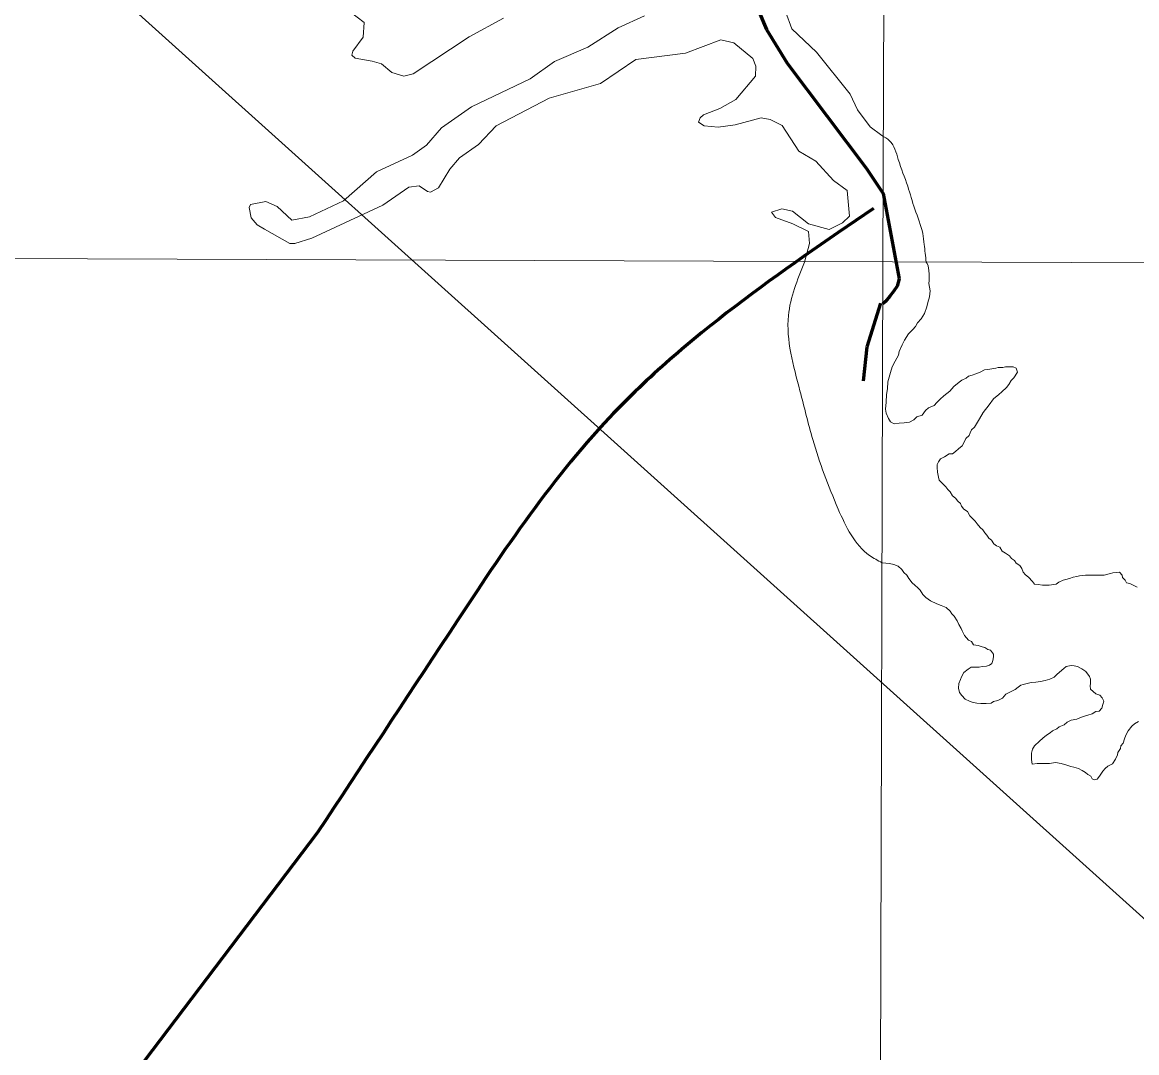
# Model space of a CAD drawing. Extents: x 553962 to 842807, y 8883888 to 9032388.
# Drawn here: x 800180 to 801068, y 9015657 to 9016478 of the extents above; entities that cross this region are included whole.
import ezdxf

# ---------------------------------------------------------------- set-up
doc = ezdxf.new("R2010")
doc.units = 0
doc.header["$LTSCALE"] = 150
doc.linetypes.add('LONG_DASH_SHORT_DASH', pattern=[9.9, 6, -1.2, 1.5, -1.2])
doc.layers.add('60', color=7, linetype='Continuous', lineweight=53)

msp = doc.modelspace()

# ---------------------------------------------------------------- linework, layer by layer
at = {"layer": '60', "lineweight": 13}
msp.add_line((796421, 9016303.4), (833189.7, 9016171), dxfattribs=at)
for points in [[(800889, 9024505.2), (800865.9, 9016287.4), (800844.2, 9008945.5)], [(804061.8, 9014740.5), (803186.9, 9014617.9), (802010, 9015595.2), (801134, 9015710.1), (799752.9, 9016951.9), (799131.7, 9016899.4), (798606.8, 9017214.5), (798116.9, 9016768.1), (797976.9, 9016925.6), (797770.7, 9016891.6), (798024.7, 9017291.1), (798157, 9018305.4), (798965.3, 9018723.6), (799501.2, 9019775.1), (800976.7, 9020255.6), (802624.4, 9022205.3), (802707.9, 9023068.8)], [(800440.9, 9016486.6), (800452.2, 9016478.1), (800451.5, 9016466.3), (800443.1, 9016455.3), (800442.3, 9016451.9), (800445, 9016449.7), (800458.5, 9016447.2), (800465.9, 9016445), (800474.3, 9016438.3), (800483.7, 9016435.2), (800491.3, 9016437.1), (800535.8, 9016466.7), (800563.3, 9016481.4)], [(800865, 9016387.9), (800855.6, 9016395), (800845.6, 9016408.5), (800839.7, 9016420.9), (800812.8, 9016454.4), (800793.2, 9016473), (800788.2, 9016486.7)], [(800865, 9016387.9), (800855.6, 9016395), (800845.6, 9016408.5), (800839.7, 9016420.9), (800812.8, 9016454.4), (800793.2, 9016473), (800788.2, 9016486.7)], [(800675.7, 9016483.3), (800654.8, 9016473.7), (800630.6, 9016458.5), (800603.9, 9016447), (800584.6, 9016433.3), (800537.7, 9016410.9), (800513.8, 9016394.2), (800501.8, 9016380.2), (800490.7, 9016372.4), (800462, 9016359.1), (800435.8, 9016336), (800408.5, 9016323.2), (800394.6, 9016320.4), (800382.7, 9016331.4), (800373.7, 9016335.3), (800361.5, 9016333), (800360.5, 9016330.5)], [(800360.5, 9016330.5), (800362.1, 9016322.3), (800367, 9016316.7), (800372.8, 9016313.4), (800393, 9016301.9), (800396.9, 9016301.9), (800410.5, 9016306.2), (800467.1, 9016332.6), (800487.9, 9016346.7), (800496.1, 9016347.8), (800502.8, 9016343.3), (800505.2, 9016342.8), (800511.4, 9016346.4), (800520.4, 9016361.1), (800528.2, 9016370.2), (800543.4, 9016380.8), (800557.4, 9016395.6), (800599.8, 9016417.7), (800640.6, 9016429.5), (800668.8, 9016448.5), (800708.5, 9016453.7), (800736.5, 9016464.3), (800747.1, 9016461.9), (800762.1, 9016449.3), (800764.4, 9016443.3), (800764.2, 9016435.4), (800748.6, 9016416.6), (800735.9, 9016409.5), (800722.9, 9016404.6), (800720, 9016402), (800718.8, 9016398.6), (800723.2, 9016395.6), (800734.5, 9016394.7), (800747.9, 9016396.4), (800768.7, 9016402), (800776, 9016400.7)], [(800776, 9016400.7), (800785.6, 9016395.9), (800798.7, 9016375.6), (800812.3, 9016367.5), (800826.5, 9016352.2), (800837.4, 9016344.1), (800839.3, 9016323.6), (800833.6, 9016318.4), (800823.1, 9016313.2), (800806.4, 9016317.5), (800793.7, 9016327.8), (800785.2, 9016329.6), (800776.9, 9016326.8), (800780.3, 9016322.6), (800794, 9016317.6), (800806.4, 9016311.5), (800807.4, 9016302), (800803.2, 9016287)], [(800868.7, 9016181.7), (800869.4, 9016186), (800869.7, 9016191.8), (800872, 9016199), (800873.3, 9016203.5), (800875.6, 9016208.1), (800878.2, 9016213), (800878.8, 9016215.9), (800881.1, 9016221.1), (800883.1, 9016225), (800886.3, 9016229.9), (800889.6, 9016233.5), (800891.9, 9016235.8), (800893.5, 9016238.7), (800896.4, 9016242), (800899, 9016246.2), (800901, 9016251.4), (800901.6, 9016255), (800902.9, 9016259.5), (800903.6, 9016264.1), (800902.5, 9016270), (800902.6, 9016272.5), (800902.6, 9016274.5), (800902.6, 9016277.5), (800902.4, 9016280.5), (800901.9, 9016284), (800901.2, 9016286), (800900.4, 9016287.1)], [(800868.7, 9016181.7), (800869.4, 9016186), (800869.7, 9016191.8), (800872, 9016199), (800873.3, 9016203.5), (800875.6, 9016208.1), (800878.2, 9016213), (800878.8, 9016215.9), (800881.1, 9016221.1), (800883.1, 9016225), (800886.3, 9016229.9), (800889.6, 9016233.5), (800891.9, 9016235.8), (800893.5, 9016238.7), (800896.4, 9016242), (800899, 9016246.2), (800901, 9016251.4), (800901.6, 9016255), (800902.9, 9016259.5), (800903.6, 9016264.1), (800902.5, 9016270), (800902.6, 9016272.5), (800902.6, 9016274.5), (800902.6, 9016277.5), (800902.4, 9016280.5), (800901.9, 9016284), (800901.2, 9016286), (800900.4, 9016287.1)], [(800968.3, 9016051), (800966.8, 9016053), (800963.6, 9016055), (800960.9, 9016056.8), (800959.1, 9016059.8), (800956.4, 9016061.1), (800954.2, 9016062.6), (800952.4, 9016065.4), (800950.2, 9016067.2), (800948.7, 9016069.4), (800947.2, 9016071.4), (800945.5, 9016073.7), (800943.3, 9016075.7), (800941, 9016078.5), (800939.3, 9016080.5), (800937.6, 9016082.5), (800935.1, 9016085), (800933.3, 9016088.3), (800930.4, 9016090.3), (800928.4, 9016092.6), (800927.6, 9016094.6), (800925.7, 9016096.6), (800923.7, 9016098.9), (800921.4, 9016100.9), (800919.5, 9016103.9), (800917.7, 9016105.9), (800916, 9016107.9), (800912.8, 9016111.2), (800910.8, 9016113.2), (800910.1, 9016115.7), (800909.3, 9016119.7), (800909.1, 9016123.5), (800909.1, 9016125.8), (800910.1, 9016128), (800911.9, 9016130.2), (800914.9, 9016132), (800918.7, 9016134.2), (800921.4, 9016134.2), (800923.7, 9016136.2), (800926.2, 9016138.2), (800929, 9016140.6), (800930.3, 9016143.1), (800932, 9016146.6), (800934.6, 9016148.9), (800935.3, 9016151.1), (800936.6, 9016153.4), (800938.9, 9016155.6), (800942.8, 9016162.3), (800945.9, 9016167.2), (800950.6, 9016173.4), (800954.1, 9016178), (800958.2, 9016181.7), (800960.7, 9016183.7), (800964.4, 9016187.2), (800966.2, 9016189.5), (800968.2, 9016192.7), (800970.2, 9016194.9), (800973.3, 9016199.4), (800972.1, 9016202.7), (800969.8, 9016203.7), (800966.6, 9016203.7), (800963.6, 9016203.5), (800961.6, 9016203.2), (800957.8, 9016203), (800955.8, 9016202.5), (800952.6, 9016202.1), (800949.5, 9016201.6), (800946.8, 9016201.3), (800943.5, 9016199.4), (800940, 9016198.1), (800937, 9016196.9), (800934.2, 9016196.2), (800932.2, 9016194.7), (800928.7, 9016193), (800926.7, 9016191.5), (800922.5, 9016187.9), (800922.5, 9016187.9), (800919.2, 9016184.3), (800919.2, 9016184.3), (800914.3, 9016180.4), (800911.4, 9016177.8), (800911.4, 9016177.8), (800908.8, 9016175.2), (800906.8, 9016172.9), (800902.3, 9016171), (800899.7, 9016168.7), (800897.1, 9016165.1), (800892.8, 9016163.8), (800890.6, 9016161.5), (800887, 9016159.6), (800882.7, 9016158.9), (800878.7, 9016158.7), (800874.9, 9016158.3), (800874.9, 9016158.3), (800872, 9016159.9), (800870.4, 9016162.5), (800870.4, 9016162.5), (800868.4, 9016166.8), (800867.8, 9016170), (800868.4, 9016175.5), (800868.7, 9016181.7)], [(800968.3, 9016051), (800966.8, 9016053), (800963.6, 9016055), (800960.9, 9016056.8), (800959.1, 9016059.8), (800956.4, 9016061.1), (800954.2, 9016062.6), (800952.4, 9016065.4), (800950.2, 9016067.2), (800948.7, 9016069.4), (800947.2, 9016071.4), (800945.5, 9016073.7), (800943.3, 9016075.7), (800941, 9016078.5), (800939.3, 9016080.5), (800937.6, 9016082.5), (800935.1, 9016085), (800933.3, 9016088.3), (800930.4, 9016090.3), (800928.4, 9016092.6), (800927.6, 9016094.6), (800925.7, 9016096.6), (800923.7, 9016098.9), (800921.4, 9016100.9), (800919.5, 9016103.9), (800917.7, 9016105.9), (800916, 9016107.9), (800912.8, 9016111.2), (800910.8, 9016113.2), (800910.1, 9016115.7), (800909.3, 9016119.7), (800909.1, 9016123.5), (800909.1, 9016125.8), (800910.1, 9016128), (800911.9, 9016130.2), (800914.9, 9016132), (800918.7, 9016134.2), (800921.4, 9016134.2), (800923.7, 9016136.2), (800926.2, 9016138.2), (800929, 9016140.6), (800930.3, 9016143.1), (800932, 9016146.6), (800934.6, 9016148.9), (800935.3, 9016151.1), (800936.6, 9016153.4), (800938.9, 9016155.6), (800942.8, 9016162.3), (800945.9, 9016167.2), (800950.6, 9016173.4), (800954.1, 9016178), (800958.2, 9016181.7), (800960.7, 9016183.7), (800964.4, 9016187.2), (800966.2, 9016189.5), (800968.2, 9016192.7), (800970.2, 9016194.9), (800973.3, 9016199.4), (800972.1, 9016202.7), (800969.8, 9016203.7), (800966.6, 9016203.7), (800963.6, 9016203.5), (800961.6, 9016203.2), (800957.8, 9016203), (800955.8, 9016202.5), (800952.6, 9016202.1), (800949.5, 9016201.6), (800946.8, 9016201.3), (800943.5, 9016199.4), (800940, 9016198.1), (800937, 9016196.9), (800934.2, 9016196.2), (800932.2, 9016194.7), (800928.7, 9016193), (800926.7, 9016191.5), (800922.5, 9016187.9), (800922.5, 9016187.9), (800919.2, 9016184.3), (800919.2, 9016184.3), (800914.3, 9016180.4), (800911.4, 9016177.8), (800911.4, 9016177.8), (800908.8, 9016175.2), (800906.8, 9016172.9), (800902.3, 9016171), (800899.7, 9016168.7), (800897.1, 9016165.1), (800892.8, 9016163.8), (800890.6, 9016161.5), (800887, 9016159.6), (800882.7, 9016158.9), (800878.7, 9016158.7), (800874.9, 9016158.3), (800874.9, 9016158.3), (800872, 9016159.9), (800870.4, 9016162.5), (800870.4, 9016162.5), (800868.4, 9016166.8), (800867.8, 9016170), (800868.4, 9016175.5), (800868.7, 9016181.7)], [(801068.7, 9016028.1), (801065.5, 9016029.6), (801062.7, 9016030.9), (801060, 9016031.6), (801059, 9016033.6), (801057, 9016035.7), (801056.5, 9016037.7), (801054.5, 9016039.9), (801052.5, 9016039.7), (801049.3, 9016039.5), (801047.3, 9016039), (801045.3, 9016038.5), (801042.3, 9016037.5), (801040.3, 9016037.5), (801037, 9016037.5), (801034, 9016037.6), (801031.8, 9016037.6), (801029.5, 9016037.6), (801027.5, 9016037.6), (801025.2, 9016037.4), (801022.5, 9016037.1), (801020.5, 9016036.6), (801017.5, 9016035.9), (801014.7, 9016034.9), (801011.7, 9016034.2), (801009.5, 9016033.5), (801006.2, 9016032), (801003.9, 9016030.5), (801000.4, 9016029.8), (800998.4, 9016029.5), (800995.2, 9016029.6), (800993.2, 9016029.6), (800989.7, 9016030.1), (800986.7, 9016030.4), (800985, 9016032.6), (800982, 9016035.9), (800979.5, 9016037.9), (800977.8, 9016039.9), (800976.5, 9016042.9), (800975, 9016045.2), (800972.1, 9016047.2), (800970.8, 9016049.2), (800968.3, 9016051)], [(801068.7, 9016028.1), (801065.5, 9016029.6), (801062.7, 9016030.9), (801060, 9016031.6), (801059, 9016033.6), (801057, 9016035.7), (801056.5, 9016037.7), (801054.5, 9016039.9), (801052.5, 9016039.7), (801049.3, 9016039.5), (801047.3, 9016039), (801045.3, 9016038.5), (801042.3, 9016037.5), (801040.3, 9016037.5), (801037, 9016037.5), (801034, 9016037.6), (801031.8, 9016037.6), (801029.5, 9016037.6), (801027.5, 9016037.6), (801025.2, 9016037.4), (801022.5, 9016037.1), (801020.5, 9016036.6), (801017.5, 9016035.9), (801014.7, 9016034.9), (801011.7, 9016034.2), (801009.5, 9016033.5), (801006.2, 9016032), (801003.9, 9016030.5), (801000.4, 9016029.8), (800998.4, 9016029.5), (800995.2, 9016029.6), (800993.2, 9016029.6), (800989.7, 9016030.1), (800986.7, 9016030.4), (800985, 9016032.6), (800982, 9016035.9), (800979.5, 9016037.9), (800977.8, 9016039.9), (800976.5, 9016042.9), (800975, 9016045.2), (800972.1, 9016047.2), (800970.8, 9016049.2), (800968.3, 9016051)], [(800865.2, 9016047.5), (800871.1, 9016046.9), (800874.5, 9016046.1), (800878, 9016044.8), (800881, 9016042.1), (800882.6, 9016039.6), (800884.9, 9016037.7), (800886.4, 9016035), (800886.4, 9016035), (800889.3, 9016031.6), (800889.3, 9016031.6), (800891.4, 9016029.6), (800893.8, 9016027.6), (800895.5, 9016025.6), (800897.7, 9016022.1), (800900.2, 9016019.8), (800903.7, 9016017.2), (800903.7, 9016017.2), (800908.9, 9016014.7), (800912.2, 9016013.5), (800916.2, 9016011.7), (800919.4, 9016008.9), (800920.9, 9016006.9), (800922.6, 9016004.9), (800925.1, 9016001.3), (800926.3, 9015998.3), (800928.3, 9015995.1), (800929, 9015993.1), (800930.8, 9015989.6), (800934, 9015985.8), (800936.5, 9015984.8), (800938.2, 9015982.2), (800941.7, 9015981.5), (800944.9, 9015980.4), (800947.2, 9015979.9), (800949.4, 9015978.4), (800951.7, 9015977.9), (800953.9, 9015974.6), (800953.9, 9015972.4), (800953.4, 9015969.6), (800952.6, 9015967.1), (800950.9, 9015965.8), (800948.5, 9015965.1), (800945.1, 9015964.8), (800942.6, 9015964.2), (800939.6, 9015964.2), (800936.1, 9015964.2), (800933.8, 9015962.7), (800930.5, 9015960), (800928.5, 9015956.5), (800927.6, 9015954.4), (800926.4, 9015951.2), (800926.1, 9015947.5), (800927, 9015944.1), (800928.7, 9015941.8), (800931.4, 9015938.7), (800934.9, 9015937.2), (800937.1, 9015936.4), (800940.8, 9015935.7), (800943.8, 9015935.4), (800948.3, 9015935.3), (800952.1, 9015935.6), (800954.1, 9015936.8), (800957.4, 9015937.6), (800961.1, 9015939.5), (800963.9, 9015942.8), (800967.7, 9015944.5), (800971.4, 9015946.5), (800973.7, 9015948.2), (800975.7, 9015949.9), (800977.7, 9015950.4), (800979.7, 9015950.9), (800982, 9015951.4), (800984, 9015952.1), (800987.7, 9015952.4), (800991.5, 9015952.8), (800995.3, 9015953.6), (800999, 9015954.6), (801002.3, 9015956.3), (801004.6, 9015958.5), (801006.6, 9015960.2), (801010.1, 9015963.2), (801012.1, 9015964.7), (801015.9, 9015965.5), (801018.4, 9015965.4), (801021.1, 9015964.9), (801024.5, 9015962.9), (801027.6, 9015960.7), (801030.6, 9015956.9), (801030.6, 9015956.9), (801031.3, 9015954.8), (801031.3, 9015951.3), (801031.2, 9015949.3), (801031.5, 9015946.8), (801033.5, 9015944.8), (801035.7, 9015943), (801038.7, 9015942), (801040.8, 9015939.9), (801041.9, 9015937.2), (801041.1, 9015934.5), (801040.4, 9015931.5)], [(801040.4, 9015931.5), (801038.3, 9015929.2), (801035.6, 9015929), (801032.6, 9015927), (801029.3, 9015926.1), (801026.6, 9015925.1), (801023.5, 9015924.1), (801020.5, 9015922.9), (801016, 9015921.9), (801012.8, 9015920.4), (801010.5, 9015918.4), (801006.5, 9015916.7), (801004.5, 9015915.2), (801001.2, 9015913.5), (800999.2, 9015912), (800996.4, 9015910.2), (800993.4, 9015907.8), (800990.6, 9015905.3), (800986.7, 9015901.7), (800985, 9015898.8), (800984.3, 9015895.6), (800984.3, 9015895.6), (800984.3, 9015890.8), (800984.8, 9015887)], [(800984.8, 9015887), (800988.9, 9015887.4), (800994.2, 9015887.6), (800998.6, 9015887.4), (801003.5, 9015888.2), (801008.1, 9015887.4), (801012.6, 9015886.1), (801015.7, 9015885.2), (801018, 9015884.6), (801021.7, 9015883.5), (801021.7, 9015883.5), (801024.8, 9015881.8), (801027.3, 9015880.2), (801029.3, 9015878.7), (801031.7, 9015877.4), (801032.8, 9015875.3), (801034.7, 9015874.6), (801036.6, 9015875.1), (801038.6, 9015877.3), (801041.1, 9015881.3), (801043.1, 9015883.6), (801045.2, 9015885.3), (801048.9, 9015887.3), (801051.2, 9015891), (801053, 9015894.3), (801053.2, 9015896.3), (801055.3, 9015899.5), (801055.5, 9015901.5), (801057.3, 9015903.8), (801058.6, 9015907.2), (801059.6, 9015910.2), (801061.4, 9015913.5), (801064.4, 9015917.2), (801066.4, 9015919.2), (801069.7, 9015920.9)]]:
    msp.add_lwpolyline(points, dxfattribs=at)
at = {"layer": '60', "linetype": 'LONG_DASH_SHORT_DASH', "lineweight": 60}
for points in [[(800760.4, 9016502.2), (800772.9, 9016472.6), (800789.6, 9016445.6), (800852.7, 9016361.7), (800866.1, 9016341.8)], [(800866.1, 9016341.8), (800878.7, 9016273.9), (800877.1, 9016267.9), (800874.3, 9016263.6), (800871.3, 9016259.9), (800868, 9016255.7), (800865.8, 9016253.9)], [(800850.4, 9016192.5), (800853.3, 9016219.7), (800864.1, 9016254.4)], [(800415, 9015832.4), (800128.6, 9015455.4), (799988.2, 9015104.3), (800023.3, 9014952.2), (800128.6, 9014905.4), (800280.6, 9014975.6), (800304, 9014729.8), (799999.9, 9014636.2), (799754.2, 9014437.3), (799508.6, 9013594.7), (799473.5, 9013044.6), (799695.8, 9012670.1), (799912.2, 9012430.2), (799818.6, 9012055.7), (799444.3, 9011681.2)]]:
    msp.add_lwpolyline(points, dxfattribs=at)
at = {"layer": '60', "lineweight": 13}
for points in [[(800900.4, 9016287.1), (800898.8, 9016301.2), (800897.6, 9016309.8), (800891.3, 9016329.3), (800885.6, 9016347.6), (800878.1, 9016368.9), (800871.2, 9016383.8), (800865, 9016387.9)], [(800900.4, 9016287.1), (800898.8, 9016301.2), (800897.6, 9016309.8), (800891.3, 9016329.3), (800885.6, 9016347.6), (800878.1, 9016368.9), (800871.2, 9016383.8), (800865, 9016387.9)], [(800803.2, 9016287), (800790.5, 9016244.6), (800799.7, 9016184.5), (800809.9, 9016145.7), (800830.2, 9016090.3), (800855.2, 9016053.3), (800865.2, 9016047.5)]]:
    msp.add_spline(points, degree=3, dxfattribs=at)
at = {"layer": '60', "linetype": 'LONG_DASH_SHORT_DASH', "lineweight": 60}
msp.add_spline([(800858.3, 9016329.9), (800647.9, 9016163.3), (800519.6, 9015990.9), (800415, 9015832.4)], degree=3, dxfattribs=at)

doc.saveas('drawing.dxf')
